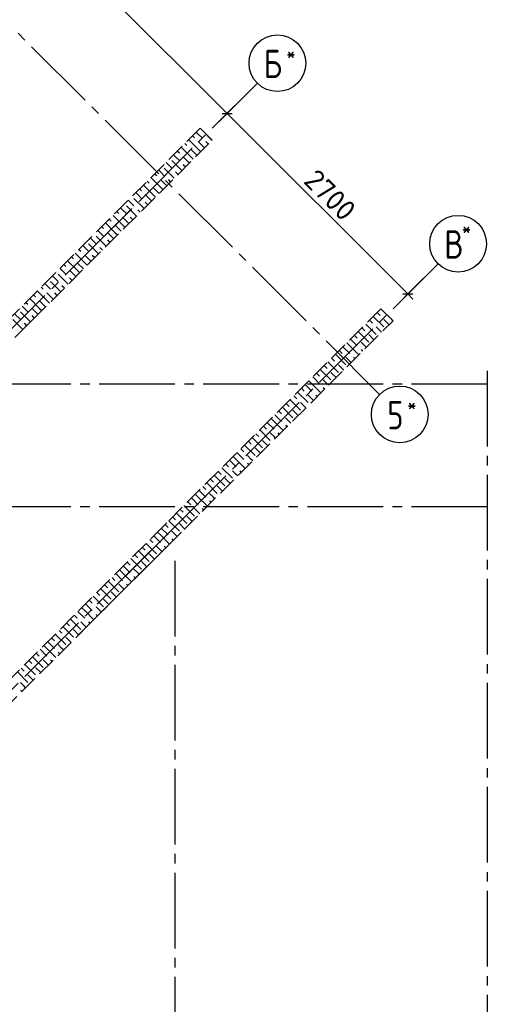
# Model space of a CAD drawing. Header units: millimetres. Extents: x 40580 to 1930067, y -240640 to 81020.
# Tile 543 of 656: x 1331374 to 1336313, y -230540 to -220127. Entities that reach past the tile are written whole.
import ezdxf

# ---------------------------------------------------------------- set-up
doc = ezdxf.new("R2010")
doc.units = ezdxf.units.MM
for name, pattern in [('______2', [270, 200, -70]), ('______5', [1100, 800, -100, 100, -100]), ('CENTER', [2, 1.25, -0.25, 0.25, -0.25])]:
    doc.linetypes.add(name, pattern=pattern)
doc.layers.add('Standard', color=7, linetype='Continuous', lineweight=25)
doc.layers.add('ОСИ', color=7, linetype='CENTER', lineweight=15)
doc.layers.add('ЖБ Балка Нижележащая', color=7, linetype='______2', true_color=0x656565)
doc.layers.add('ЖБ Стена верхний уровень', color=7, linetype='______2', true_color=0x656565)
doc.styles.add('ISOCPEUR', font='isocpeur.ttf')

msp = doc.modelspace()

# ---------------------------------------------------------------- linework, layer by layer
at = {"layer": 'Standard', "color": 7, "linetype": 'Continuous', "lineweight": -3, "transparency": 33554687}
for p, q in [((1330573.6, -218127.5), (1333564.6, -221118.6)), ((1333564.6, -221118.6), (1335473.8, -223027.7)), ((1335473.8, -223027.7), (1335526.8, -223080.8))]:
    msp.add_line(p, q, dxfattribs=at)
at = {"layer": 'Standard', "color": 251, "linetype": 'Continuous', "lineweight": -3, "true_color": 0x656565, "transparency": 33554687}
for p, q in [((1333564.6, -221118.6), (1333653, -221030.2)), ((1333564.6, -221118.6), (1333476.2, -221206.9)), ((1332451.3, -222231.9), (1332539.7, -222143.5)), ((1332451.3, -222231.9), (1332362.9, -222320.2)), ((1332451.3, -222231.9), (1332451.3, -222231.9)), ((1333482.7, -222395.6), (1333335.5, -222248.4)), ((1335473.8, -223027.7), (1335636.8, -222864.7)), ((1335473.8, -223027.7), (1335562.2, -222939.3)), ((1335473.8, -223027.7), (1335385.4, -223116.1)), ((1332077.1, -226551.7), (1333083.1, -225545.7)), ((1332280, -226221.5), (1332368.4, -226133.1)), ((1332280, -226221.5), (1332191.7, -226309.9)), ((1332343.7, -226285.1), (1332432.1, -226196.7)), ((1332343.7, -226285.1), (1332255.3, -226373.5)), ((1332077.1, -226551.7), (1332165.5, -226463.3)), ((1332077.1, -226551.7), (1331988.7, -226640.1))]:
    msp.add_line(p, q, dxfattribs=at)
at = {"layer": 'Standard', "color": 7, "linetype": 'Continuous', "lineweight": 25, "transparency": 33554687}
for p, q in [((1333511.6, -221118.6), (1333617.6, -221118.6)), ((1335420.8, -223027.7), (1335526.8, -223027.7))]:
    msp.add_line(p, q, dxfattribs=at)
at = {"layer": 'Standard', "color": 251, "linetype": 'Continuous', "lineweight": -3, "true_color": 0x656565, "transparency": 33554687}
for points in [[(1333564.6, -221118.6), (1333576.6, -221106.5), (1333576.6, -221106.5), (1333727.6, -220955.5)], [(1332280, -226221.5), (1332500, -226001.5), (1332500, -226001.5), (1333019.5, -225482.1)], [(1332343.7, -226285.1), (1332365.6, -226263.2), (1332365.6, -226263.2), (1333083.1, -225545.7)]]:
    msp.add_lwpolyline(points, dxfattribs=at)
at = {"layer": 'ЖБ Балка Нижележащая', "color": 251, "linetype": '______2', "lineweight": -3, "true_color": 0x656565, "transparency": 33554687}
for p, q in [((1331573.5, -223237), (1331417.9, -223392.6)), ((1332786.1, -225588.1), (1332941.7, -225432.6))]:
    msp.add_line(p, q, dxfattribs=at)
at = {"layer": 'ЖБ Стена верхний уровень', "color": 251, "linetype": '______2', "lineweight": -3, "true_color": 0x656565, "transparency": 33554687}
for p, q in [((1333281.1, -221274.8), (1330431.5, -224124.4)), ((1333408.4, -221402), (1333281.1, -221274.8)), ((1330558.8, -224251.7), (1333408.4, -221402)), ((1335190.3, -223184), (1330339.6, -228034.7)), ((1335317.6, -223311.2), (1335190.3, -223184)), ((1329102.1, -229526.7), (1335317.6, -223311.2))]:
    msp.add_line(p, q, dxfattribs=at)
at = {"layer": 'ЖБ Стена верхний уровень', "color": 9, "linetype": 'Continuous', "lineweight": -3, "true_color": 0xc7c7c7, "transparency": 33554687}
for p, q in [((1333199.8, -221356.1), (1333220.3, -221376.6)), ((1333260.3, -221336.6), (1333239.8, -221316.1)), ((1333300.3, -221376.6), (1333260.3, -221336.6)), ((1333300.3, -221296.6), (1333407.1, -221403.4)), ((1333180.3, -221576.6), (1333079.8, -221476.1)), ((1333119.8, -221436.1), (1333140.3, -221456.6)), ((1333260.3, -221496.6), (1333159.8, -221396.1)), ((1333260.3, -221416.6), (1333327.1, -221483.4)), ((1333340.3, -221416.6), (1333367.1, -221443.4)), ((1333020.3, -221576.6), (1332999.8, -221556.1)), ((1333060.3, -221616.6), (1333020.3, -221576.6)), ((1333039.8, -221516.1), (1333060.3, -221536.6)), ((1333100.3, -221576.6), (1333167.1, -221643.4)), ((1333180.3, -221496.6), (1333247.1, -221563.4)), ((1333180.3, -221576.6), (1333207.1, -221603.4)), ((1333260.3, -221496.6), (1333287.1, -221523.4)), ((1332900.3, -221696.6), (1333007.1, -221803.4)), ((1332919.8, -221636.1), (1332980.3, -221696.6)), ((1332980.3, -221616.6), (1333087.1, -221723.4)), ((1333100.3, -221656.6), (1333127.1, -221683.4)), ((1332860.3, -221896.6), (1332759.8, -221796.1)), ((1332799.8, -221756.1), (1332820.3, -221776.6)), ((1332860.3, -221736.6), (1332839.8, -221716.1)), ((1332900.3, -221776.6), (1332860.3, -221736.6)), ((1333020.3, -221736.6), (1333047.1, -221763.4)), ((1332780.3, -221976.6), (1332679.8, -221876.1)), ((1332719.8, -221836.1), (1332740.3, -221856.6)), ((1332780.3, -221896.6), (1332847.1, -221963.4)), ((1332860.3, -221816.6), (1332927.1, -221883.4)), ((1332860.3, -221896.6), (1332887.1, -221923.4)), ((1332940.3, -221816.6), (1332967.1, -221843.4)), ((1332620.3, -221976.6), (1332599.8, -221956.1)), ((1332660.3, -222016.6), (1332620.3, -221976.6)), ((1332639.8, -221916.1), (1332660.3, -221936.6)), ((1332700.3, -221976.6), (1332767.1, -222043.4)), ((1332780.3, -221976.6), (1332807.1, -222003.4)), ((1332460.3, -222136.6), (1332439.8, -222116.1)), ((1332500.3, -222096.6), (1332607.1, -222203.4)), ((1332519.8, -222036.1), (1332580.3, -222096.6)), ((1332580.3, -222016.6), (1332687.1, -222123.4)), ((1332700.3, -222056.6), (1332727.1, -222083.4)), ((1332460.3, -222296.6), (1332359.8, -222196.1)), ((1332399.8, -222156.1), (1332420.3, -222176.6)), ((1332500.3, -222176.6), (1332460.3, -222136.6)), ((1332460.3, -222216.6), (1332527.1, -222283.4)), ((1332540.3, -222216.6), (1332567.1, -222243.4)), ((1332620.3, -222136.6), (1332647.1, -222163.4)), ((1332239.8, -222316.1), (1332260.3, -222336.6)), ((1332380.3, -222376.6), (1332279.8, -222276.1)), ((1332319.8, -222236.1), (1332340.3, -222256.6)), ((1332380.3, -222296.6), (1332447.1, -222363.4)), ((1332460.3, -222296.6), (1332487.1, -222323.4)), ((1332180.3, -222416.6), (1332287.1, -222523.4)), ((1332220.3, -222376.6), (1332199.8, -222356.1)), ((1332260.3, -222416.6), (1332220.3, -222376.6)), ((1332300.3, -222376.6), (1332367.1, -222443.4)), ((1332380.3, -222376.6), (1332407.1, -222403.4)), ((1332060.3, -222536.6), (1332039.8, -222516.1)), ((1332100.3, -222496.6), (1332207.1, -222603.4)), ((1332119.8, -222436.1), (1332180.3, -222496.6)), ((1332300.3, -222456.6), (1332327.1, -222483.4)), ((1331919.8, -222636.1), (1331940.3, -222656.6)), ((1332060.3, -222696.6), (1331959.8, -222596.1)), ((1331999.8, -222556.1), (1332020.3, -222576.6)), ((1332100.3, -222576.6), (1332060.3, -222536.6)), ((1332060.3, -222616.6), (1332127.1, -222683.4)), ((1332140.3, -222616.6), (1332167.1, -222643.4)), ((1332220.3, -222536.6), (1332247.1, -222563.4)), ((1331839.8, -222716.1), (1331860.3, -222736.6)), ((1331980.3, -222776.6), (1331879.8, -222676.1)), ((1331980.3, -222696.6), (1332047.1, -222763.4)), ((1332060.3, -222696.6), (1332087.1, -222723.4)), ((1331719.8, -222836.1), (1331780.3, -222896.6)), ((1331780.3, -222816.6), (1331887.1, -222923.4)), ((1331820.3, -222776.6), (1331799.8, -222756.1)), ((1331860.3, -222816.6), (1331820.3, -222776.6)), ((1331900.3, -222776.6), (1331967.1, -222843.4)), ((1331980.3, -222776.6), (1332007.1, -222803.4)), ((1331660.3, -222936.6), (1331639.8, -222916.1)), ((1331700.3, -222976.6), (1331660.3, -222936.6)), ((1331700.3, -222896.6), (1331807.1, -223003.4)), ((1331820.3, -222936.6), (1331847.1, -222963.4)), ((1331900.3, -222856.6), (1331927.1, -222883.4)), ((1331519.8, -223036.1), (1331540.3, -223056.6)), ((1331660.3, -223096.6), (1331559.8, -222996.1)), ((1331599.8, -222956.1), (1331620.3, -222976.6)), ((1331660.3, -223016.6), (1331727.1, -223083.4)), ((1331740.3, -223016.6), (1331767.1, -223043.4)), ((1331420.3, -223176.6), (1331399.8, -223156.1)), ((1331439.8, -223116.1), (1331460.3, -223136.6)), ((1331580.3, -223176.6), (1331479.8, -223076.1)), ((1331580.3, -223096.6), (1331647.1, -223163.4)), ((1331660.3, -223096.6), (1331687.1, -223123.4)), ((1331319.8, -223236.1), (1331380.3, -223296.6)), ((1331380.3, -223216.6), (1331487.1, -223323.4)), ((1331460.3, -223216.6), (1331420.3, -223176.6)), ((1331500.3, -223176.6), (1331567.1, -223243.4)), ((1331500.3, -223256.6), (1331527.1, -223283.4)), ((1331580.3, -223176.6), (1331607.1, -223203.4)), ((1335149, -223225.3), (1335180.3, -223256.6)), ((1335189, -223185.3), (1335260.3, -223256.6)), ((1331300.3, -223296.6), (1331407.1, -223403.4)), ((1331420.3, -223336.6), (1331447.1, -223363.4)), ((1335029, -223345.3), (1335140.3, -223456.6)), ((1335069, -223305.3), (1335100.3, -223336.6)), ((1335109, -223265.3), (1335220.3, -223376.6)), ((1335260.3, -223336.6), (1335220.3, -223296.6)), ((1335276.3, -223352.6), (1335260.3, -223336.6)), ((1335300.3, -223296.6), (1335316.3, -223312.6)), ((1334909, -223465.3), (1334940.3, -223496.6)), ((1334949, -223425.3), (1335060.3, -223536.6)), ((1334989, -223385.3), (1335020.3, -223416.6)), ((1335116.3, -223512.6), (1335060.3, -223456.6)), ((1335196.3, -223432.6), (1335140.3, -223376.6)), ((1334829, -223545.3), (1334860.3, -223576.6)), ((1334860.3, -223576.6), (1334956.3, -223672.6)), ((1334869, -223505.3), (1334940.3, -223576.6)), ((1335020.3, -223576.6), (1334980.3, -223536.6)), ((1335036.3, -223592.6), (1335020.3, -223576.6)), ((1334709, -223665.3), (1334820.3, -223776.6)), ((1334749, -223625.3), (1334780.3, -223656.6)), ((1334789, -223585.3), (1334860.3, -223656.6)), ((1334980.3, -223616.6), (1334996.3, -223632.6)), ((1334589, -223785.3), (1334620.3, -223816.6)), ((1334629, -223745.3), (1334740.3, -223856.6)), ((1334669, -223705.3), (1334700.3, -223736.6)), ((1334796.3, -223832.6), (1334740.3, -223776.6)), ((1334860.3, -223736.6), (1334820.3, -223696.6)), ((1334876.3, -223752.6), (1334860.3, -223736.6)), ((1334900.3, -223696.6), (1334916.3, -223712.6)), ((1334509, -223865.3), (1334540.3, -223896.6)), ((1334549, -223825.3), (1334660.3, -223936.6)), ((1334716.3, -223912.6), (1334660.3, -223856.6)), ((1334389, -223985.3), (1334460.3, -224056.6)), ((1334429, -223945.3), (1334460.3, -223976.6)), ((1334460.3, -223976.6), (1334556.3, -224072.6)), ((1334469, -223905.3), (1334540.3, -223976.6)), ((1334620.3, -223976.6), (1334580.3, -223936.6)), ((1334636.3, -223992.6), (1334620.3, -223976.6)), ((1334309, -224065.3), (1334420.3, -224176.6)), ((1334349, -224025.3), (1334380.3, -224056.6)), ((1334460.3, -224136.6), (1334420.3, -224096.6)), ((1334500.3, -224096.6), (1334516.3, -224112.6)), ((1334580.3, -224016.6), (1334596.3, -224032.6)), ((1334189, -224185.3), (1334220.3, -224216.6)), ((1334229, -224145.3), (1334340.3, -224256.6)), ((1334269, -224105.3), (1334300.3, -224136.6)), ((1334396.3, -224232.6), (1334340.3, -224176.6)), ((1334476.3, -224152.6), (1334460.3, -224136.6)), ((1334069, -224305.3), (1334140.3, -224376.6)), ((1334109, -224265.3), (1334140.3, -224296.6)), ((1334149, -224225.3), (1334260.3, -224336.6)), ((1334316.3, -224312.6), (1334260.3, -224256.6)), ((1333989, -224385.3), (1334060.3, -224456.6)), ((1334029, -224345.3), (1334060.3, -224376.6)), ((1334060.3, -224376.6), (1334156.3, -224472.6)), ((1334220.3, -224376.6), (1334180.3, -224336.6)), ((1334236.3, -224392.6), (1334220.3, -224376.6)), ((1333869, -224505.3), (1333900.3, -224536.6)), ((1333909, -224465.3), (1334020.3, -224576.6)), ((1333949, -224425.3), (1333980.3, -224456.6)), ((1334060.3, -224536.6), (1334020.3, -224496.6)), ((1334100.3, -224496.6), (1334116.3, -224512.6)), ((1334180.3, -224416.6), (1334196.2, -224432.6)), ((1333789, -224585.3), (1333820.3, -224616.6)), ((1333829, -224545.3), (1333940.3, -224656.6)), ((1333996.3, -224632.6), (1333940.3, -224576.6)), ((1334076.3, -224552.6), (1334060.3, -224536.6)), ((1333669, -224705.3), (1333740.3, -224776.6)), ((1333709, -224665.3), (1333740.3, -224696.6)), ((1333749, -224625.3), (1333860.3, -224736.6)), ((1333916.3, -224712.6), (1333860.3, -224656.6)), ((1333549, -224825.3), (1333580.3, -224856.6)), ((1333589, -224785.3), (1333660.3, -224856.6)), ((1333629, -224745.3), (1333660.3, -224776.6)), ((1333660.3, -224776.6), (1333756.3, -224872.6)), ((1333820.3, -224776.6), (1333780.3, -224736.6)), ((1333780.3, -224816.6), (1333796.2, -224832.6)), ((1333836.3, -224792.6), (1333820.3, -224776.6)), ((1333469, -224905.3), (1333500.3, -224936.6)), ((1333509, -224865.3), (1333620.3, -224976.6)), ((1333660.3, -224936.6), (1333620.3, -224896.6)), ((1333700.3, -224896.6), (1333716.3, -224912.6)), ((1333349, -225025.3), (1333460.3, -225136.6)), ((1333389, -224985.3), (1333420.3, -225016.6)), ((1333429, -224945.3), (1333540.3, -225056.6)), ((1333596.3, -225032.6), (1333540.3, -224976.6)), ((1333676.3, -224952.6), (1333660.3, -224936.6)), ((1333269, -225105.3), (1333340.3, -225176.6)), ((1333309, -225065.3), (1333340.3, -225096.6)), ((1333420.3, -225176.6), (1333380.3, -225136.6)), ((1333516.3, -225112.6), (1333460.3, -225056.6)), ((1333149, -225225.3), (1333180.3, -225256.6)), ((1333189, -225185.3), (1333260.3, -225256.6)), ((1333229, -225145.3), (1333260.3, -225176.6)), ((1333260.3, -225176.6), (1333356.3, -225272.6)), ((1333380.3, -225216.6), (1333396.2, -225232.6)), ((1333436.3, -225192.6), (1333420.3, -225176.6)), ((1333029, -225345.3), (1333140.3, -225456.6)), ((1333069, -225305.3), (1333100.3, -225336.6)), ((1333109, -225265.3), (1333220.3, -225376.6)), ((1333260.3, -225336.6), (1333220.3, -225296.6)), ((1333276.3, -225352.6), (1333260.3, -225336.6)), ((1333300.3, -225296.6), (1333316.2, -225312.6)), ((1332949, -225425.3), (1333060.3, -225536.6)), ((1332989, -225385.3), (1333020.3, -225416.6)), ((1333196.3, -225432.6), (1333140.3, -225376.6)), ((1332829, -225545.3), (1332860.3, -225576.6)), ((1332869, -225505.3), (1332940.3, -225576.6)), ((1332909, -225465.3), (1332940.3, -225496.6)), ((1333020.3, -225576.6), (1332980.3, -225536.6)), ((1333116.3, -225512.6), (1333060.3, -225456.6)), ((1332749, -225625.3), (1332780.3, -225656.6)), ((1332789, -225585.3), (1332860.3, -225656.6)), ((1332860.3, -225576.6), (1332956.3, -225672.6)), ((1332980.3, -225616.6), (1332996.2, -225632.6)), ((1333036.3, -225592.6), (1333020.3, -225576.6)), ((1332629, -225745.3), (1332740.3, -225856.6)), ((1332669, -225705.3), (1332700.3, -225736.6)), ((1332709, -225665.3), (1332820.3, -225776.6)), ((1332860.3, -225736.6), (1332820.3, -225696.6)), ((1332876.3, -225752.6), (1332860.3, -225736.6)), ((1332900.3, -225696.6), (1332916.2, -225712.6)), ((1332509, -225865.3), (1332540.3, -225896.6)), ((1332549, -225825.3), (1332660.3, -225936.6)), ((1332589, -225785.3), (1332620.3, -225816.6)), ((1332716.3, -225912.6), (1332660.3, -225856.6)), ((1332796.3, -225832.6), (1332740.3, -225776.6)), ((1332429, -225945.3), (1332460.3, -225976.6)), ((1332469, -225905.3), (1332540.3, -225976.6)), ((1332620.3, -225976.6), (1332580.3, -225936.6)), ((1332309, -226065.3), (1332420.3, -226176.6)), ((1332349, -226025.3), (1332380.3, -226056.6)), ((1332389, -225985.3), (1332460.3, -226056.6)), ((1332460.3, -225976.6), (1332556.3, -226072.6)), ((1332580.3, -226016.6), (1332596.2, -226032.6)), ((1332636.3, -225992.6), (1332620.3, -225976.6)), ((1332229, -226145.3), (1332340.3, -226256.6)), ((1332269, -226105.3), (1332300.3, -226136.6)), ((1332396.3, -226232.6), (1332340.3, -226176.6)), ((1332460.3, -226136.6), (1332420.3, -226096.6)), ((1332476.3, -226152.6), (1332460.3, -226136.6)), ((1332500.3, -226096.6), (1332516.2, -226112.6)), ((1332109, -226265.3), (1332140.3, -226296.6)), ((1332149, -226225.3), (1332260.3, -226336.6)), ((1332189, -226185.3), (1332220.3, -226216.6)), ((1332316.3, -226312.6), (1332260.3, -226256.6)), ((1331989, -226385.3), (1332060.3, -226456.6)), ((1332029, -226345.3), (1332060.3, -226376.6)), ((1332060.3, -226376.6), (1332156.2, -226472.6)), ((1332069, -226305.3), (1332140.3, -226376.6)), ((1332220.3, -226376.6), (1332180.3, -226336.6)), ((1332236.3, -226392.6), (1332220.3, -226376.6)), ((1331909, -226465.3), (1332020.3, -226576.6)), ((1331949, -226425.3), (1331980.3, -226456.6)), ((1332180.3, -226416.6), (1332196.2, -226432.6)), ((1331789, -226585.3), (1331820.3, -226616.6)), ((1331829, -226545.3), (1331940.3, -226656.6)), ((1331869, -226505.3), (1331900.3, -226536.6)), ((1331996.3, -226632.6), (1331940.3, -226576.6)), ((1332060.3, -226536.6), (1332020.3, -226496.6)), ((1332076.3, -226552.6), (1332060.3, -226536.6)), ((1332100.3, -226496.6), (1332116.2, -226512.6)), ((1331709, -226665.3), (1331740.3, -226696.6)), ((1331749, -226625.3), (1331860.3, -226736.6)), ((1331916.3, -226712.6), (1331860.3, -226656.6)), ((1331589, -226785.3), (1331660.3, -226856.6)), ((1331629, -226745.3), (1331660.3, -226776.6)), ((1331660.3, -226776.6), (1331756.2, -226872.6)), ((1331669, -226705.3), (1331740.3, -226776.6)), ((1331820.3, -226776.6), (1331780.3, -226736.6)), ((1331836.3, -226792.6), (1331820.3, -226776.6)), ((1331469, -226905.3), (1331500.3, -226936.6)), ((1331509, -226865.3), (1331620.3, -226976.6)), ((1331549, -226825.3), (1331580.3, -226856.6)), ((1331660.3, -226936.6), (1331620.3, -226896.6)), ((1331700.3, -226896.6), (1331716.2, -226912.6)), ((1331780.3, -226816.6), (1331796.2, -226832.6)), ((1331389, -226985.3), (1331420.3, -227016.6)), ((1331429, -226945.3), (1331540.3, -227056.6)), ((1331596.3, -227032.6), (1331540.3, -226976.6)), ((1331676.3, -226952.6), (1331660.3, -226936.6)), ((1331349, -227025.3), (1331460.3, -227136.6)), ((1331516.3, -227112.6), (1331460.3, -227056.6)), ((1331420.3, -227176.6), (1331380.3, -227136.6)), ((1331380.3, -227216.6), (1331396.2, -227232.6)), ((1331436.3, -227192.6), (1331420.3, -227176.6))]:
    msp.add_line(p, q, dxfattribs=at)
at = {"layer": 'ОСИ', "color": 8, "linetype": '______5', "lineweight": -3, "transparency": 33554687}
for p, q in [((1335176.4, -224089.3), (1329894.1, -218807)), ((1327185.9, -227497.3), (1333884.1, -220799)), ((1329095, -229406.5), (1335793.3, -222708.2)), ((1336313.4, -223841.1), (1336313.4, -232489.8)), ((1336313.4, -223979.8), (1319985.1, -223979.8)), ((1336313.4, -225279.8), (1319985.1, -225279.8)), ((1336313.4, -225279.8), (1319985.1, -225279.8)), ((1333013.4, -225849.8), (1333013.4, -232489.8))]:
    msp.add_line(p, q, dxfattribs=at)
at = {"layer": 'ОСИ', "color": 7, "linetype": 'Continuous', "lineweight": -3, "transparency": 33554687}
for centre in [(1334096.3, -220586.9), (1336005.5, -222496.1), (1335388.6, -224301.4)]:
    msp.add_circle(centre, 300, dxfattribs=at)

# ---------------------------------------------------------------- texts
at = {"layer": 'Standard', "color": 7, "linetype": 'Continuous', "lineweight": 25, "transparency": 33554687, "insert": (1334361, -221844.3), "char_height": 220, "width": 672.63, "attachment_point": 7, "rotation": 315, "style": 'ISOCPEUR'}
msp.add_mtext('2700', dxfattribs=at)
at = {"layer": 'ОСИ', "color": 7, "linetype": 'Continuous', "lineweight": 25, "transparency": 33554687, "attachment_point": 7, "style": 'ISOCPEUR'}
for s, insert, char_height, width in [('\\W0.80;Б', (1333949.8, -220744.4), 300, 359.83), ('\\W0.80;*', (1334189.8, -220569.4), 180, 215.9), ('\\W0.80;*', (1336044.3, -222420.4), 180, 215.909), ('\\W0.80;В', (1335859, -222653.6), 300, 359.83), ('\\W0.80;*', (1335467.1, -224283.9), 180, 215.9), ('\\W0.78;5', (1335257.1, -224458.9), 300, 326.834)]:
    msp.add_mtext(s, dxfattribs=dict(at, insert=insert, char_height=char_height, width=width))

doc.saveas('drawing.dxf')
